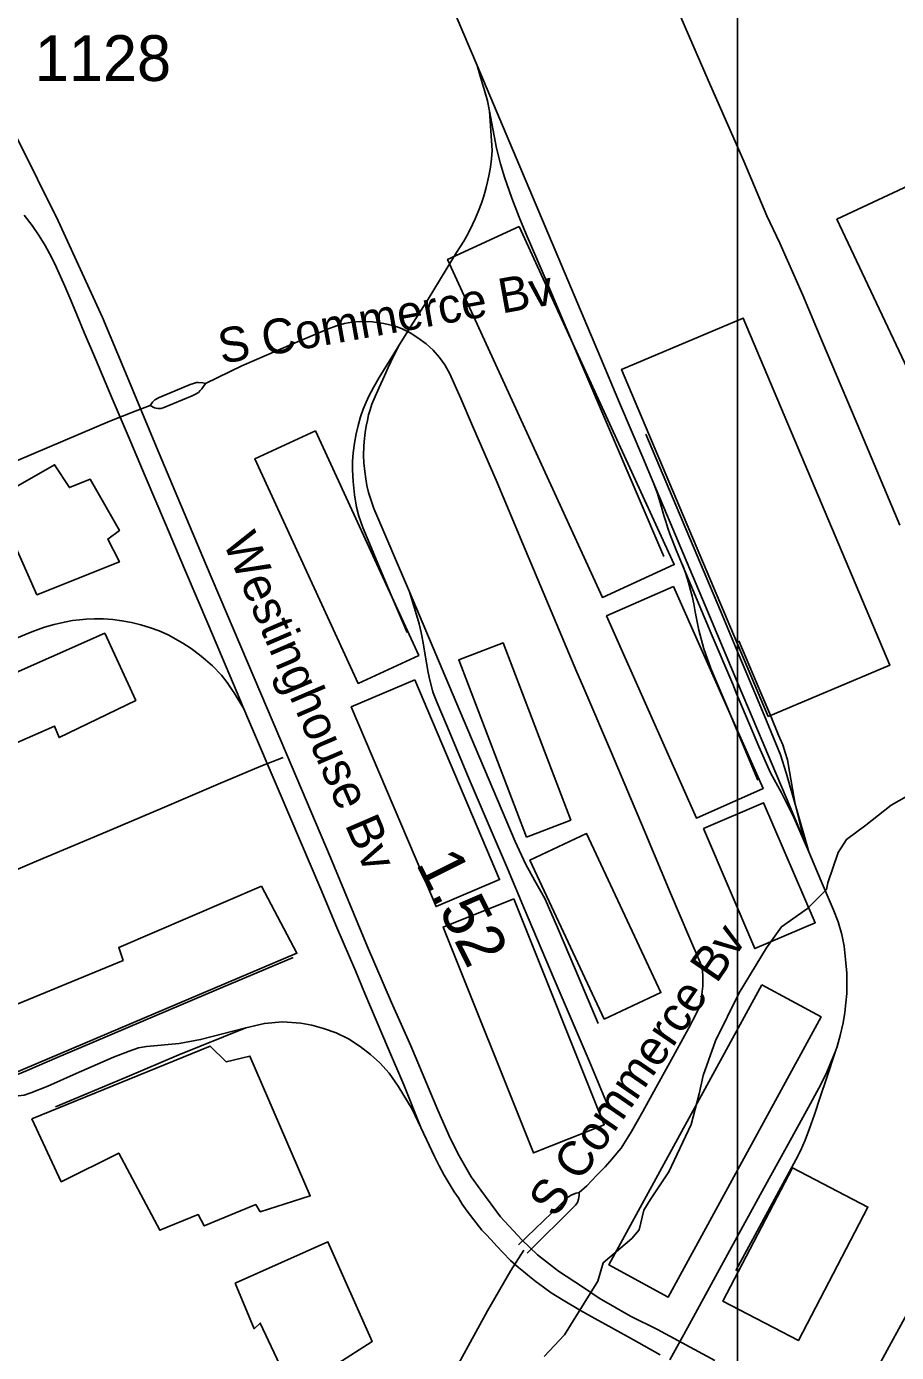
# Model space of a CAD drawing. Extents: x 1383679 to 1536984, y 460658 to 651027.
# Drawn here: x 1421096 to 1423468, y 503266 to 506884 of the extents above; entities that cross this region are included whole.
import ezdxf

# ---------------------------------------------------------------- set-up
doc = ezdxf.new("R2010")
doc.units = 0
for name, color, linetype in [('Exist Cultural Warehouse Building Footprint', 7, 'Continuous'), ('Exist Hydrographic Misc Water Feature', 7, 'Continuous'), ('Exist Railroad Spur', 7, 'Continuous'), ('Exist Road Non-System Type 51', 7, 'Continuous'), ('Exist Road Non-System Type 51 Label', 7, 'Continuous'), ('Exist Road Secondary Mileage Hundredths English Label', 7, 'Continuous'), ('Exist Road Secondary Type 51 Attributed', 7, 'Continuous'), ('Exist Road Secondary Type 51 Label', 7, 'Continuous'), ('Exist Road Secondary Type 51 Number Label', 7, 'Continuous'), ('Map Preparation Inset Cut Line', 7, 'Continuous')]:
    doc.layers.add(name, color=color, linetype=linetype)

msp = doc.modelspace()

# ---------------------------------------------------------------- linework, layer by layer
at = {"layer": 'Exist Cultural Warehouse Building Footprint'}
for points in [[(1423837.8, 505230.9), (1424033.9, 505323.4), (1423502.3, 506450.1), (1423306.1, 506357.6), (1423837.8, 505230.9)], [(1422439.8, 506337.7), (1422244.3, 506248.1), (1422666.8, 505325.8), (1422862.4, 505415.4), (1422439.8, 506337.7)], [(1423118.7, 505001), (1423450.3, 505141), (1423050.5, 506088), (1422718.9, 505948), (1423118.7, 505001)], [(1421884.5, 505780.2), (1421718.9, 505704.1), (1422000.4, 505091.5), (1422166, 505167.6), (1421884.5, 505780.2)], [(1421008.3, 505594.2), (1421124.8, 505333.1), (1421349.8, 505422.8), (1421317.6, 505485.1), (1421349.8, 505508.5), (1421269.4, 505648.7), (1421213.2, 505625.4), (1421173, 505687.7), (1421008.3, 505594.2)], [(1422860, 505356.2), (1422678.1, 505275.6), (1422922.8, 504723.8), (1423104.7, 504804.5), (1422860, 505356.2)], [(1420719.1, 504966.9), (1420799.4, 504811.1), (1421173, 504974.7), (1421185.1, 504943.5), (1421394, 505044.8), (1421309.6, 505228), (1420719.1, 504966.9)], [(1422459.2, 504672.3), (1422580.5, 504718.5), (1422396.4, 505201.6), (1422275, 505155.4), (1422459.2, 504672.3)], [(1422154.9, 505100.9), (1421981.6, 505027.4), (1422212.9, 504482.5), (1422386.2, 504556.1), (1422154.9, 505100.9)], [(1422942.1, 504695.7), (1423106, 504765.8), (1423246.3, 504438), (1423082.4, 504367.9), (1422942.1, 504695.7)], [(1422671.7, 504175.7), (1422826, 504247.8), (1422623.4, 504681.6), (1422469, 504609.5), (1422671.7, 504175.7)], [(1421737.4, 504538.3), (1421347.8, 504370.8), (1421359.8, 504335.7), (1420962.1, 504172.1), (1421026.4, 504012.4), (1421833.8, 504355.2), (1421737.4, 504538.3)], [(1422425.4, 504503.6), (1422232.3, 504426.5), (1422478.5, 503810.2), (1422671.5, 503887.4), (1422425.4, 504503.6)], [(1423101.5, 504269.4), (1423262.7, 504181.3), (1422845.5, 503416.7), (1422684.2, 503504.7), (1423101.5, 504269.4)], [(1421110.8, 503903.3), (1421191.1, 503731.8), (1421347.8, 503809.8), (1421460.2, 503599.4), (1421564.7, 503642.2), (1421580.7, 503611.1), (1421721.3, 503669.5), (1421733.4, 503650), (1421870, 503692.9), (1421705.3, 504074.7), (1421641, 504059.1), (1421596.8, 504102), (1421110.8, 503903.3)], [(1423185, 503769.8), (1423390.8, 503662.6), (1423201.1, 503298.4), (1422995.3, 503405.6), (1423185, 503769.8)], [(1421665.1, 503455.2), (1421918.2, 503568.2), (1422038.7, 503295.5), (1421922.2, 503221.4), (1421950.3, 503139.6), (1421853.9, 503089), (1421733.4, 503346.1), (1421717.3, 503330.5), (1421665.1, 503455.2)]]:
    msp.add_lwpolyline(points, dxfattribs=at)
at = {"layer": 'Exist Hydrographic Misc Water Feature'}
msp.add_lwpolyline([(1423571.2, 504825.1), (1423453.8, 504759.3), (1423384.7, 504704.9), (1423331.9, 504665.8), (1423309.3, 504630.1), (1423281.6, 504547), (1423277.2, 504529), (1423226.2, 504477.5), (1423155.2, 504427.3), (1423114.1, 504369.8), (1423039.6, 504247.4), (1422975, 504116.6), (1422941.2, 504021.3), (1422930.2, 503971.4), (1422908.5, 503888.2), (1422848, 503758.9), (1422796.4, 503682), (1422779.9, 503654.4), (1422766.8, 503600.5), (1422746.5, 503577.2), (1422669.1, 503510.6), (1422654, 503460.8), (1422563.2, 503314.1), (1422508, 503255.3)], dxfattribs=at)
at = {"layer": 'Exist Railroad Spur'}
msp.add_line((1423192.5, 504762), (1423229.8, 504631.5), dxfattribs=at)
for points in [[(1422017.2, 507573.1), (1422000.2, 507629.4), (1421990, 507658.8), (1421974.2, 507695.6), (1421938.2, 507778.2), (1421867, 507946.2), (1421804.4, 508012.2), (1421878.7, 507837.1), (1421970, 507619.3), (1422048.6, 507435.1), (1422133.7, 507230.1), (1422205, 507060.2), (1422267.7, 506911.8), (1422324.7, 506777)], [(1422358.1, 506657.1), (1422359, 506652.9), (1422353.1, 506681), (1422345.3, 506709.4), (1422334.4, 506745.3), (1422324.7, 506777), (1422323.3, 506781.1)], [(1422324.7, 506777), (1422661.5, 505980.5), (1422713.6, 505857), (1422776.7, 505707.3), (1422805.1, 505640)], [(1422359, 506652.9), (1422365.8, 506544.9), (1422364.2, 506522.5), (1422362, 506507.1), (1422360.2, 506494.6), (1422356.8, 506476.4), (1422353.6, 506460.1), (1422349.6, 506444), (1422346.3, 506430.6), (1422342.4, 506417.8), (1422336.8, 506401.7), (1422329.1, 506380.4), (1422319.5, 506359.1), (1422312.8, 506343.7), (1422305.3, 506328), (1422296.7, 506312.7), (1422288.5, 506298.3), (1422268.9, 506266.7), (1422191.5, 506139.7), (1422151.6, 506076.6), (1422113.6, 506015.7)], [(1422504.7, 506210), (1422458.6, 506316.8), (1422440, 506363.3), (1422419.2, 506415.5), (1422399.6, 506472.6), (1422389, 506508.8), (1422378.2, 506552.1), (1422359, 506652.9)], [(1421090.2, 506368.6), (1421111.4, 506340.9), (1421130.8, 506312.5), (1421147.2, 506286.1), (1421164.4, 506254.3), (1421177.1, 506227.6), (1421188.9, 506201.7), (1421200.6, 506175.2), (1421217, 506137), (1421232.5, 506099.7), (1421253.5, 506049.1), (1421284.7, 505976.8), (1421330.1, 505868.4), (1421373.5, 505767.1), (1421419.6, 505657.1), (1421475.2, 505526.6), (1421527.1, 505404.1), (1421593.1, 505248.5), (1421647.9, 505119.5), (1421670.3, 505066), (1421688.7, 505022.2)], [(1422504.7, 506210), (1422608, 505967.2), (1422833.9, 505438)], [(1422133.9, 505230.4), (1422090.5, 505332.5), (1422059.1, 505408), (1422032, 505471.3), (1422013.2, 505516.7), (1422002.8, 505548), (1421996.4, 505572.6), (1421990.7, 505606), (1421986.6, 505642.5), (1421985.1, 505674.1), (1421985.5, 505696.8), (1421987.2, 505720.4), (1421990.5, 505747.2), (1421995.1, 505772.3), (1422000.6, 505795.2), (1422007.1, 505818.6), (1422014.1, 505839.6), (1422022.4, 505859), (1422029.6, 505875.4), (1422042.3, 505898.9), (1422057.7, 505925.6), (1422097.7, 505990.2), (1422113.6, 506015.7)], [(1422140.7, 505340.8), (1422043.6, 505568.7), (1422034.8, 505593.1), (1422028.9, 505612.4), (1422024.6, 505631.5), (1422021.3, 505649.7), (1422018.5, 505669.8), (1422015.9, 505693.3), (1422015, 505712.8), (1422015.9, 505739.6), (1422017.6, 505759.7), (1422019.3, 505775.6), (1422022.4, 505793.5), (1422025.7, 505808.8), (1422029, 505823.8), (1422033.1, 505837.6), (1422038.3, 505853.3), (1422046.6, 505874.2), (1422057.7, 505898.7), (1422072, 505930.4), (1422082.6, 505953.7), (1422097.9, 505985.6), (1422113.6, 506015.7)], [(1422784.8, 505771.2), (1422988.6, 505289.3), (1423038.8, 505169.5), (1423082.4, 505066), (1423108.1, 505004.9), (1423152.6, 504896.9), (1423168.1, 504847.7), (1423192.5, 504762)], [(1422882.6, 505420.6), (1422868.8, 505453), (1422851.2, 505497.1), (1422845, 505514.8), (1422839.4, 505532.7), (1422834.1, 505549.5), (1422825.8, 505578.7), (1422820.8, 505596.8), (1422816.4, 505609.5), (1422805.1, 505640)], [(1423229.8, 504631.5), (1423167.9, 504780.1), (1423126.6, 504876.3), (1423067.5, 505016.5), (1423046.8, 505066), (1423004.2, 505167.7), (1422939.6, 505321), (1422888, 505443.8), (1422805.1, 505640)], [(1422882.6, 505420.6), (1422885.6, 505413.1), (1422894.4, 505390.2), (1422901.6, 505367), (1422907, 505345.8), (1422911.4, 505329.7), (1422915.7, 505308.5), (1422919.5, 505286.3), (1422929.3, 505236.9), (1422943.2, 505185.4), (1422962.5, 505132.4), (1422990.2, 505066), (1423005.5, 505029.3), (1423090.6, 504827.4)], [(1423229.8, 504631.5), (1423189.1, 504723.5), (1423155.2, 504792.7), (1423124.6, 504847.7), (1423093.4, 504919.6), (1423031.6, 505066), (1423021.8, 505089.2), (1422963.3, 505227.1), (1422882.6, 505420.6)], [(1422140.7, 505340.8), (1422256.8, 505066), (1422332.3, 504887.7), (1422428.8, 504660.1), (1422456.5, 504598.7), (1422481.9, 504552.9), (1422501.3, 504519), (1422510.2, 504503.1), (1422544.1, 504425.2), (1422592.9, 504309.5), (1422655.4, 504163.5)], [(1422684.6, 503931.1), (1422630.1, 504061.6), (1422534.9, 504284.2), (1422454.3, 504475.4), (1422407.7, 504586.3), (1422360.9, 504696.5), (1422306.2, 504824), (1422241.6, 504978), (1422215.6, 505038.5), (1422208.6, 505056.6), (1422205.4, 505066), (1422203.3, 505072.3), (1422195.9, 505100.1), (1422191.8, 505121.2), (1422182.6, 505173.8), (1422178.2, 505201.6), (1422172.3, 505230.2), (1422166.9, 505253.5), (1422160.1, 505278), (1422140.7, 505340.8)], [(1421068.6, 505214.8), (1421110.9, 505232.3), (1421145.4, 505244.4), (1421172.1, 505252.2), (1421199.5, 505258.8), (1421221.4, 505262.9), (1421240.8, 505264.9), (1421258.5, 505266.4), (1421281, 505267.5), (1421306.1, 505267.5), (1421331.4, 505265.5), (1421356.3, 505262.5), (1421382.5, 505257.5), (1421407.6, 505251.3), (1421434.4, 505243.1), (1421458, 505234.7), (1421484.6, 505222.8), (1421502, 505213.3), (1421522.6, 505201.1), (1421545.3, 505186.3), (1421567.8, 505169.1), (1421584.3, 505155.9), (1421603.6, 505139.2), (1421628.4, 505114.2), (1421643.5, 505094.2), (1421660.1, 505069.3), (1421662.1, 505066), (1421688.7, 505022.2)], [(1423038.6, 505207.2), (1423098.4, 505066), (1423125.7, 505001.8), (1423146.9, 504950.1), (1423158.2, 504923.9), (1423164.6, 504903), (1423171.1, 504882.7), (1423176.8, 504850.8), (1423192.5, 504762)], [(1421688.7, 505022.2), (1421701.4, 504991.8), (1421785.1, 504796.5), (1421843.2, 504660.1), (1421898.7, 504529.8), (1421942.7, 504425.4), (1421993.8, 504305.6), (1422018.9, 504245.6), (1422049.5, 504172.4), (1422083.7, 504093.4), (1422125, 503996.1), (1422171.7, 503879.7)], [(1423192.5, 504762), (1423193, 504759.3), (1423212.4, 504681), (1423229.8, 504631.5)], [(1423229.4, 504632.7), (1423229.8, 504631.5), (1423263.5, 504552), (1423296.2, 504475.2), (1423309.1, 504440.7), (1423319.1, 504406), (1423325.7, 504374.3), (1423329.8, 504337.9), (1423333.1, 504300.8), (1423333.5, 504277.4), (1423332.9, 504245.4), (1423330.5, 504219.8), (1423328, 504193.6), (1423323.5, 504165.5), (1423315, 504130.8), (1423306.7, 504100.8), (1423302.1, 504088.2)], [(1420797.1, 503954.4), (1420869.5, 503960.1), (1420907.7, 503966), (1420937.4, 503972.3), (1420957.9, 503978.4), (1420979.1, 503986), (1421007.3, 503997.8), (1421097.8, 504035.4), (1421180.3, 504070.9), (1421274.6, 504111.1), (1421415.2, 504170.5), (1421614.2, 504254.9), (1421823.6, 504343.6)], [(1420797.1, 503954.4), (1420943.8, 503958.6), (1421006.4, 503959.7), (1421041.7, 503962.1), (1421090.2, 503968.4), (1421108.5, 503974.3), (1421154.4, 503992.6), (1421231.6, 504027.1), (1421333.8, 504071.8), (1421376.4, 504088), (1421401.9, 504096.7), (1421423.5, 504100.8), (1421512.3, 504109.2), (1421570.8, 504119.6), (1421694.1, 504151.7)], [(1421694.1, 504151.7), (1421511.2, 504078), (1421370.5, 504017.9), (1421175.1, 503935.8)], [(1421694.1, 504151.7), (1421745, 504163.5), (1421794.3, 504167.9), (1421844.3, 504164.1), (1421874.2, 504158.5), (1421905.8, 504150.2), (1421940.5, 504138), (1421974.4, 504121.2), (1422006.3, 504100.6), (1422034, 504079.3), (1422060, 504056.5), (1422085.1, 504028.4), (1422109.3, 503992.6), (1422147.5, 503929.4), (1422171.7, 503879.7)], [(1423302.1, 504088.2), (1423278.9, 504030.8), (1423262.4, 503997.4), (1423223.3, 503925.6), (1423168.3, 503826.3), (1423107, 503714.3), (1423012.9, 503542.8), (1422898.5, 503333.4), (1422850.2, 503245.5)], [(1423302.1, 504088.2), (1423277.6, 504013.8), (1423261.5, 503965.3), (1423244.5, 503915.6), (1423230.9, 503876.7), (1423219.3, 503845), (1423206.9, 503816), (1423193.8, 503791.2), (1423030.3, 503489.5)], [(1422171.7, 503879.7), (1422194.2, 503831.3), (1422208.8, 503800.3), (1422221.9, 503775.2), (1422235, 503749.9), (1422251.4, 503722.6), (1422262.3, 503704.1), (1422273.8, 503687.9), (1422284.3, 503670.2), (1422297.9, 503651.2), (1422315.7, 503627.5), (1422338.2, 503599.5), (1422348.3, 503588.8), (1422362.9, 503572.9), (1422378.8, 503555.6), (1422395.2, 503538.4), (1422416.1, 503516.8), (1422437.6, 503497.6), (1422451.7, 503486.5), (1422467.5, 503473.3), (1422485.6, 503459), (1422506.3, 503443.9), (1422526.8, 503429.1), (1422559.5, 503408.5), (1422606.5, 503380.8), (1422645.6, 503358.8), (1422692.5, 503333.2), (1422751.2, 503300.1), (1422824.5, 503259.4)]]:
    msp.add_lwpolyline(points, dxfattribs=at)
at = {"layer": 'Exist Road Non-System Type 51'}
msp.add_line((1421392.7, 505833.9), (1421433.5, 505850), dxfattribs=at)
for points in [[(1423477.8, 505523.3), (1423371.5, 505776), (1423266.7, 506022.1), (1423213.3, 506150.5), (1423150.1, 506292.6), (1423115.3, 506367.2), (1423052.3, 506516.1), (1422954.8, 506737.5), (1422859.6, 506958.1), (1422754.6, 507212.6), (1422641, 507476.7), (1422580.4, 507616.2), (1422566.3, 507650.1), (1422563.6, 507656.1)], [(1421584.1, 505909.2), (1421683.2, 505957.4), (1421817.9, 506016.1), (1421881, 506042.5), (1421916.6, 506057.9), (1421941.5, 506067.3), (1421963.4, 506073.5), (1421983.1, 506077.1), (1422006.3, 506079.2), (1422039.8, 506077.7), (1422070.5, 506073.5), (1422099.1, 506066.7), (1422118.8, 506059.5), (1422142, 506047.6), (1422163.5, 506034.5), (1422186.1, 506017.9), (1422205.5, 506000.9), (1422222.5, 505980.8), (1422237.3, 505960.3), (1422250.8, 505936.3), (1422265, 505903.3), (1422280.5, 505868.8), (1422312.2, 505794.1), (1422379.2, 505639.4), (1422450, 505472.2), (1422597.2, 505122.4), (1422613.5, 505084.3), (1422621.3, 505066), (1422691.2, 504901.5), (1422780.2, 504691.3), (1422852.7, 504519.5), (1422902.7, 504401.4), (1422933.6, 504329.7), (1422936.9, 504318.5), (1422939.2, 504306.9), (1422940, 504293.8), (1422940.4, 504280.1), (1422940, 504265.5), (1422938.8, 504250.4), (1422936.9, 504235), (1422935, 504224.8), (1422932.4, 504213.6), (1422928.8, 504203.2), (1422924.3, 504193.4), (1422900.9, 504149.5), (1422849.2, 504055.3), (1422812.3, 503987.8), (1422777.1, 503923.2), (1422745.5, 503868.4), (1422734.5, 503849.5), (1422725, 503834.9), (1422717.3, 503823.5), (1422706.3, 503809.4), (1422693.1, 503793.8), (1422673.9, 503772.7), (1422651.7, 503749.6), (1422623.7, 503720.6), (1422603.5, 503702.4)], [(1421433.5, 505850), (1421439.9, 505858.3), (1421446.6, 505865.1), (1421457.7, 505871), (1421501.6, 505890), (1421542.4, 505907), (1421551.3, 505909.9), (1421559.4, 505912), (1421565.4, 505912.5), (1421576.7, 505911.2), (1421584.1, 505909.2)], [(1421433.5, 505850), (1421445.7, 505843.3), (1421454.7, 505841.3), (1421462.1, 505841.7), (1421469.3, 505843.5), (1421547.7, 505876.2), (1421557.4, 505880.6), (1421565.1, 505885.4), (1421570.1, 505890.2), (1421574.1, 505895), (1421584.1, 505909.2)], [(1418850.5, 504751.3), (1418897.9, 504772.5), (1418960, 504799.1), (1419190, 504898.2), (1419340.2, 504962.6), (1419567.6, 505058.6), (1419584.9, 505066), (1419876.4, 505190.7), (1420064.1, 505271.6), (1420075, 505276.2), (1420146.1, 505306.2), (1420534.9, 505471.6), (1421030.5, 505681.8), (1421323.2, 505806.4), (1421392.7, 505833.9)], [(1421796.4, 504889.4), (1421735.6, 504865.9), (1421619.3, 504816.6), (1421465.8, 504751.3), (1421298.9, 504680.4), (1421123.6, 504606.1), (1420933.1, 504525.2), (1420755.2, 504449.9), (1420536.9, 504357.5), (1420354.5, 504280.1), (1420137.9, 504188.4), (1420075, 504161.7), (1419366.8, 503861.2)], [(1424181.4, 504614.8), (1424147.4, 504554.6), (1424104.4, 504477.1), (1424073.4, 504419.7), (1424043.5, 504366), (1424011.7, 504308), (1423971.9, 504234.6), (1423932.7, 504162.4), (1423895.7, 504096.1), (1423839.9, 503992.8), (1423786.4, 503895.7), (1423746.2, 503820.4), (1423704, 503743.1), (1423651.9, 503650.8), (1423612.7, 503579.4), (1423567.7, 503498.5), (1423538.9, 503446.5), (1423512.9, 503400), (1423485.8, 503350.7), (1423442.9, 503272.5), (1423418.8, 503227.1), (1423393.7, 503181.5), (1423342, 503081.6), (1423316.7, 503038.4)], [(1422437.4, 503559.6), (1422574, 503690.3), (1422581.7, 503695.1), (1422588.1, 503697.9), (1422595.1, 503700.4), (1422603.5, 503702.4)], [(1422603.5, 503702.4), (1422603.3, 503694.6), (1422601.3, 503683.8), (1422598.6, 503675.5), (1422593.6, 503667.4), (1422461.2, 503536.9)], [(1422452.4, 503545.2), (1422416.8, 503489.9), (1422353.7, 503379.3), (1422274.3, 503235.2), (1422181.7, 503069.1), (1422086.6, 502899.1), (1422007.8, 502759.4), (1421894.9, 502553.4), (1421772.1, 502323.9), (1421671, 502137.5), (1421605.7, 502017.8), (1421530.4, 501878.7), (1421451.9, 501735.7), (1421373.4, 501595.1), (1421305.2, 501472.6), (1421227.4, 501337.8), (1421194.2, 501279.5), (1421175.1, 501246.7), (1421169, 501227.7), (1421165.9, 501218.7)]]:
    msp.add_lwpolyline(points, dxfattribs=at)
at = {"layer": 'Exist Road Secondary Type 51 Attributed'}
msp.add_lwpolyline([(1422972.9, 503244), (1422816.8, 503328.9), (1422743.1, 503365.1), (1422658.2, 503413.8), (1422612, 503445.1), (1422547.1, 503487.5), (1422489.6, 503532.5), (1422447.2, 503573.7), (1422388.5, 503636.2), (1422334.8, 503708.6), (1422308.6, 503744.8), (1422276.1, 503802.3), (1422251.1, 503851), (1422217.4, 503927.2), (1422143.8, 504102.1), (1422091.3, 504220.7), (1422026.4, 504373.1), (1421925.2, 504616.7), (1421805.4, 504899), (1421716.7, 505106.3), (1421584.4, 505418.6), (1421450.8, 505735.9), (1421365.8, 505939.7), (1421303.4, 506089.6), (1421182.3, 506353.2), (1421069.9, 506580.5)], dxfattribs=at)
at = {"layer": 'Map Preparation Inset Cut Line'}
msp.add_lwpolyline([(1423034.8, 508527.4), (1433242.6, 508527.4), (1433242.6, 499593.9), (1423034.8, 499593.9)], close=True, dxfattribs=at)

# ---------------------------------------------------------------- texts
at = {"layer": 'Exist Road Non-System Type 51 Label'}
for rotation, p in [(10.1897, (1421628, 505962.9)), (55.4914, (1422538, 503630.3))]:
    msp.add_text('S Commerce Bv', height=95, rotation=rotation, dxfattribs=at).set_placement(p)
at = {"layer": 'Exist Road Secondary Mileage Hundredths English Label'}
msp.add_text('1.52', height=125, rotation=296.6042, dxfattribs=at).set_placement((1422156.7, 504599.6))
at = {"layer": 'Exist Road Secondary Type 51 Label'}
msp.add_text('Westinghouse Bv', height=95, rotation=293.3386, dxfattribs=at).set_placement((1421630.5, 505478))
at = {"layer": 'Exist Road Secondary Type 51 Number Label'}
msp.add_text('1128', height=125, dxfattribs=at).set_placement((1421118.7, 506734.9))

doc.saveas('drawing.dxf')
